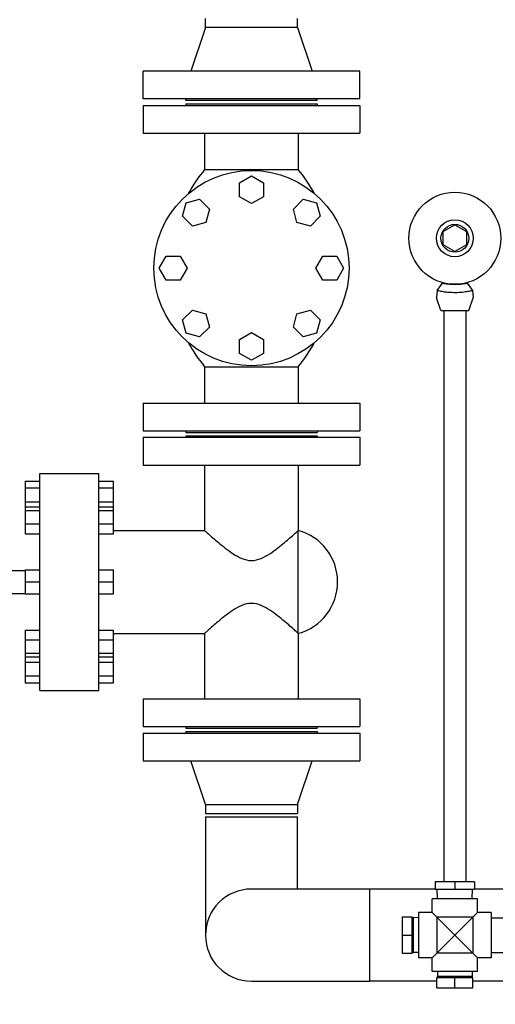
# Model space of a CAD drawing. Header units: inches. Extents: x 24 to 1128, y -74 to 748.
# Tile 491 of 557: x 442 to 460, y 579 to 616. Entities that reach past the tile are written whole.
import ezdxf

# ---------------------------------------------------------------- set-up
doc = ezdxf.new("R2010")
doc.units = ezdxf.units.IN
doc.header["$LTSCALE"] = 32
doc.header["$MEASUREMENT"] = 0
doc.layers.add('Dimension (ANSI)', color=7, linetype='Continuous', lineweight=25)
doc.layers.add('Visible (ANSI)', color=7, linetype='Continuous', lineweight=30)
doc.styles.add('Note Text (ANSI)', font='tahoma.ttf')
doc.dimstyles.new('Architectural (ANSI)', dxfattribs={"dimscale": 32, "dimtxt": 0.125, "dimasz": 0.098425, "dimexe": 0.125, "dimexo": 0.0625, "dimgap": 0.031496, "dimtad": 0, "dimtih": 1, "dimtoh": 1, "dimdec": 4, "dimrnd": 1e-08, "dimzin": 3, "dimdsep": 46, "dimlunit": 4, "dimtxsty": 'Note Text (ANSI)', "dimcen": 0.09, "dimdle": 0.393701, "dimclrd": 256, "dimclre": 256, "dimclrt": 256, "dimadec": 0, "dimazin": 3, "dimtfac": 0.96, "dimtofl": 0, "dimtmove": 0, "dimatfit": 3, "dimfxl": 1, "dimfrac": 2, "dimtolj": 1, "dimtzin": 12, "dimlwd": -1, "dimlwe": -1, "dimarcsym": 0})

# ---------------------------------------------------------------- blocks, each defined once
blk = doc.blocks.new('*D22')
at = {"layer": 'Defpoints', "color": 0, "transparency": 16777216}
for p in [(449.636, 707.273), (363.012, 481.711), (485.539, 481.711)]:
    blk.add_point(p, dxfattribs=at)
at = {"layer": 'Dimension (ANSI)', "transparency": 16777216}
for p, q in [((447.636, 707.273), (359.012, 707.273)), ((363.012, 704.123), (363.012, 605.025)), ((363.012, 484.861), (363.012, 597.959)), ((483.539, 481.711), (359.012, 481.711))]:
    blk.add_line(p, q, dxfattribs=at)
for points in [[(362.488, 704.123), (363.537, 704.123), (363.012, 707.273)], [(362.488, 484.861), (363.537, 484.861), (363.012, 481.711)]]:
    blk.add_solid(points, dxfattribs=at)
at = {"layer": 'Dimension (ANSI)', "transparency": 16777216, "insert": (349.864, 604.017), "char_height": 4, "attachment_point": 1, "style": 'Note Text (ANSI)'}
blk.add_mtext('\\A1;18\'-9 9/16"', dxfattribs=at)

msp = doc.modelspace()

# ---------------------------------------------------------------- linework, layer by layer
at = {"layer": 'Visible (ANSI)'}
for p, q in [((448.91905, 616.04391), (448.91905, 616.38391)), ((452.41905, 616.04391), (452.41905, 616.38391)), ((448.91905, 616.04391), (448.35905, 614.38391)), ((452.41905, 616.04391), (448.91905, 616.04391)), ((452.41905, 616.04391), (452.97905, 614.38391)), ((454.79405, 614.38391), (446.54405, 614.38391)), ((446.54405, 613.32391), (446.54405, 614.38391)), ((454.79405, 613.32391), (454.79405, 614.38391)), ((454.79405, 613.32391), (446.54405, 613.32391)), ((446.54405, 613.07891), (454.79405, 613.07891)), ((446.54405, 613.07891), (446.54405, 612.01891)), ((448.16905, 613.26391), (448.16905, 613.32391)), ((453.16905, 613.26391), (448.16905, 613.26391)), ((448.16905, 613.13891), (453.16905, 613.13891)), ((448.16905, 613.13891), (448.16905, 613.07891)), ((453.16905, 613.26391), (453.16905, 613.32391)), ((453.16905, 613.13891), (453.16905, 613.07891)), ((454.79405, 613.07891), (454.79405, 612.01891)), ((446.54405, 612.01891), (454.79405, 612.01891)), ((448.88905, 612.01891), (448.88905, 610.63891)), ((452.44905, 612.01891), (452.44905, 610.63891)), ((448.88905, 610.63891), (452.44905, 610.63891)), ((450.21179, 610.13191), (450.66905, 610.39591)), ((450.66905, 610.39591), (451.12631, 610.13191)), ((450.21179, 609.60391), (450.21179, 610.13191)), ((451.12631, 610.13191), (451.12631, 609.60391)), ((448.05257, 608.85873), (448.18923, 609.36874)), ((448.18923, 609.36874), (448.69924, 609.50539)), ((448.69924, 609.50539), (449.07259, 609.13204)), ((450.66905, 609.33991), (450.21179, 609.60391)), ((451.12631, 609.60391), (450.66905, 609.33991)), ((452.26552, 609.13204), (452.63887, 609.50539)), ((452.63887, 609.50539), (453.14888, 609.36874)), ((453.14888, 609.36874), (453.28553, 608.85873)), ((448.42593, 608.48538), (448.05257, 608.85873)), ((449.07259, 609.13204), (448.93593, 608.62203)), ((452.40217, 608.62203), (452.26552, 609.13204)), ((453.28553, 608.85873), (452.91218, 608.48538)), ((448.93593, 608.62203), (448.42593, 608.48538)), ((452.91218, 608.48538), (452.40217, 608.62203)), ((457.96825, 608.27795), (458.40825, 608.53198)), ((458.40825, 608.53198), (458.84825, 608.27795)), ((457.96825, 607.76988), (457.96825, 608.27795)), ((458.84825, 608.27795), (458.84825, 607.76988)), ((458.40825, 607.51585), (457.96825, 607.76988)), ((458.84825, 607.76988), (458.40825, 607.51585)), ((447.16205, 606.88891), (447.42605, 607.34617)), ((447.42605, 607.34617), (447.95405, 607.34617)), ((447.95405, 607.34617), (448.21805, 606.88891)), ((453.12005, 606.88891), (453.38405, 607.34617)), ((453.38405, 607.34617), (453.91205, 607.34617)), ((453.91205, 607.34617), (454.17605, 606.88891)), ((447.42605, 606.43165), (447.16205, 606.88891)), ((448.21805, 606.88891), (447.95405, 606.43165)), ((453.38405, 606.43165), (453.12005, 606.88891)), ((454.17605, 606.88891), (453.91205, 606.43165)), ((447.95405, 606.43165), (447.42605, 606.43165)), ((453.91205, 606.43165), (453.38405, 606.43165)), ((457.73205, 606.03679), (457.93576, 606.3184)), ((458.88074, 606.3184), (459.08445, 606.03679)), ((457.73205, 606.03679), (457.70527, 605.77679)), ((459.08445, 606.03679), (459.11123, 605.77679)), ((457.87925, 605.27391), (457.70672, 605.76458)), ((458.93725, 605.27391), (459.10978, 605.76458)), ((448.05257, 604.9191), (448.42593, 605.29245)), ((448.42593, 605.29245), (448.93593, 605.15579)), ((448.93593, 605.15579), (449.07259, 604.64579)), ((452.26552, 604.64579), (452.40217, 605.15579)), ((452.40217, 605.15579), (452.91218, 605.29245)), ((452.91218, 605.29245), (453.28553, 604.9191)), ((457.87925, 605.27391), (458.93725, 605.27391)), ((457.98825, 605.27391), (457.98825, 583.54565)), ((458.82825, 605.27391), (458.82825, 583.54565)), ((448.18923, 604.40909), (448.05257, 604.9191)), ((453.28553, 604.9191), (453.14888, 604.40909)), ((448.69924, 604.27243), (448.18923, 604.40909)), ((449.07259, 604.64579), (448.69924, 604.27243)), ((450.21179, 604.17391), (450.66905, 604.43791)), ((450.66905, 604.43791), (451.12631, 604.17391)), ((452.63887, 604.27243), (452.26552, 604.64579)), ((453.14888, 604.40909), (452.63887, 604.27243)), ((450.21179, 603.64591), (450.21179, 604.17391)), ((451.12631, 604.17391), (451.12631, 603.64591)), ((450.66905, 603.38191), (450.21179, 603.64591)), ((451.12631, 603.64591), (450.66905, 603.38191)), ((448.88905, 603.13891), (452.44905, 603.13891)), ((448.88905, 603.13891), (448.88905, 601.75891)), ((452.44905, 603.13891), (452.44905, 601.75891)), ((446.54405, 601.75891), (454.79405, 601.75891)), ((446.54405, 601.75891), (446.54405, 600.69891)), ((454.79405, 601.75891), (454.79405, 600.69891)), ((446.54405, 600.69891), (454.79405, 600.69891)), ((448.16905, 600.69891), (448.16905, 600.63891)), ((448.16905, 600.63891), (453.16905, 600.63891)), ((453.16905, 600.69891), (453.16905, 600.63891)), ((446.54405, 600.45391), (454.79405, 600.45391)), ((446.54405, 600.45391), (446.54405, 599.39391)), ((448.16905, 600.51391), (453.16905, 600.51391)), ((448.16905, 600.51391), (448.16905, 600.45391)), ((453.16905, 600.51391), (453.16905, 600.45391)), ((454.79405, 600.45391), (454.79405, 599.39391)), ((446.54405, 599.39391), (454.79405, 599.39391)), ((448.88905, 599.39391), (448.88905, 596.91191)), ((452.44905, 599.39391), (452.44905, 596.91191)), ((442.06405, 598.79191), (442.62405, 598.79191)), ((442.06405, 598.79191), (442.06405, 598.52791)), ((442.62405, 590.82891), (442.62405, 599.07891)), ((442.62405, 599.07891), (444.86405, 599.07891)), ((444.86405, 590.82891), (444.86405, 599.07891)), ((444.86405, 598.79191), (445.42405, 598.79191)), ((445.42405, 598.52791), (445.42405, 598.79191)), ((442.06405, 598.52791), (442.62405, 598.52791)), ((442.06405, 598.52791), (442.06405, 597.99991)), ((444.86405, 598.52791), (445.42405, 598.52791)), ((445.42405, 597.99991), (445.42405, 598.52791)), ((442.06405, 597.99991), (442.62405, 597.99991)), ((442.06405, 597.99991), (442.06405, 597.80445)), ((444.86405, 597.99991), (445.42405, 597.99991)), ((445.42405, 597.80445), (445.42405, 597.99991)), ((442.06405, 597.80445), (442.62405, 597.80445)), ((442.06405, 597.80445), (442.06405, 597.66779)), ((442.06405, 597.66779), (442.62405, 597.66779)), ((442.06405, 597.66779), (442.06405, 597.15778)), ((444.86405, 597.80445), (445.42405, 597.80445)), ((444.86405, 597.66779), (445.42405, 597.66779)), ((445.42405, 597.66779), (445.42405, 597.80445)), ((445.42405, 597.15778), (445.42405, 597.66779)), ((442.06405, 597.15778), (442.62405, 597.15778)), ((442.06405, 597.15778), (442.06405, 596.78443)), ((444.86405, 597.15778), (445.42405, 597.15778)), ((445.42405, 596.78443), (445.42405, 597.15778)), ((445.42405, 596.91191), (448.88905, 596.91191)), ((452.44905, 592.99591), (452.44905, 596.91191)), ((442.06405, 596.78443), (442.62405, 596.78443)), ((444.86405, 596.78443), (445.42405, 596.78443)), ((433.23905, 595.39391), (442.06405, 595.39391)), ((442.06405, 595.41117), (442.62405, 595.41117)), ((442.06405, 595.41117), (442.06405, 594.95391)), ((444.86405, 595.41117), (445.42405, 595.41117)), ((445.42405, 594.95391), (445.42405, 595.41117)), ((442.06405, 594.95391), (442.62405, 594.95391)), ((442.06405, 594.95391), (442.06405, 594.49665)), ((444.86405, 594.95391), (445.42405, 594.95391)), ((445.42405, 594.49665), (445.42405, 594.95391)), ((433.23905, 594.51391), (442.06405, 594.51391)), ((442.06405, 594.49665), (442.62405, 594.49665)), ((444.86405, 594.49665), (445.42405, 594.49665)), ((442.06405, 593.1234), (442.62405, 593.1234)), ((442.06405, 593.1234), (442.06405, 592.75005)), ((444.86405, 593.1234), (445.42405, 593.1234)), ((445.42405, 592.75005), (445.42405, 593.1234)), ((445.42405, 592.99591), (448.88905, 592.99591)), ((448.88905, 592.99591), (448.88905, 590.51391)), ((452.44905, 592.99591), (452.44905, 590.51391)), ((442.06405, 592.75005), (442.62405, 592.75005)), ((442.06405, 592.75005), (442.06405, 592.24004)), ((444.86405, 592.75005), (445.42405, 592.75005)), ((445.42405, 592.24004), (445.42405, 592.75005)), ((442.06405, 592.24004), (442.62405, 592.24004)), ((442.06405, 592.24004), (442.06405, 592.10338)), ((442.06405, 592.10338), (442.62405, 592.10338)), ((442.06405, 592.10338), (442.06405, 591.90791)), ((444.86405, 592.24004), (445.42405, 592.24004)), ((444.86405, 592.10338), (445.42405, 592.10338)), ((445.42405, 592.10338), (445.42405, 592.24004)), ((445.42405, 591.90791), (445.42405, 592.10338)), ((442.06405, 591.90791), (442.62405, 591.90791)), ((442.06405, 591.90791), (442.06405, 591.37991)), ((444.86405, 591.90791), (445.42405, 591.90791)), ((445.42405, 591.37991), (445.42405, 591.90791)), ((442.06405, 591.37991), (442.62405, 591.37991)), ((442.06405, 591.37991), (442.06405, 591.11591)), ((444.86405, 591.37991), (445.42405, 591.37991)), ((445.42405, 591.11591), (445.42405, 591.37991)), ((442.06405, 591.11591), (442.62405, 591.11591)), ((444.86405, 591.11591), (445.42405, 591.11591)), ((442.62405, 590.82891), (444.86405, 590.82891)), ((446.54405, 590.51391), (454.79405, 590.51391)), ((446.54405, 590.51391), (446.54405, 589.45391)), ((454.79405, 590.51391), (454.79405, 589.45391)), ((446.54405, 589.45391), (454.79405, 589.45391)), ((448.16905, 589.45391), (448.16905, 589.39391)), ((448.16905, 589.39391), (453.16905, 589.39391)), ((453.16905, 589.45391), (453.16905, 589.39391)), ((446.54405, 589.20891), (454.79405, 589.20891)), ((446.54405, 589.20891), (446.54405, 588.14891)), ((448.16905, 589.26891), (453.16905, 589.26891)), ((448.16905, 589.26891), (448.16905, 589.20891)), ((453.16905, 589.26891), (453.16905, 589.20891)), ((454.79405, 589.20891), (454.79405, 588.14891)), ((446.54405, 588.14891), (454.79405, 588.14891)), ((448.91905, 586.48891), (448.35905, 588.14891)), ((452.41905, 586.48891), (452.97905, 588.14891)), ((448.91905, 586.48891), (452.41905, 586.48891)), ((448.91905, 586.48891), (448.91905, 586.14891)), ((452.41905, 586.48891), (452.41905, 586.14891)), ((448.91905, 586.14891), (452.41905, 586.14891)), ((448.91905, 586.02391), (452.41905, 586.02391)), ((448.91905, 586.02391), (448.91905, 581.52391)), ((452.41905, 583.27391), (452.41905, 586.02391)), ((457.66022, 583.54565), (457.66022, 583.27006)), ((458.40825, 583.54565), (457.66022, 583.54565)), ((458.40825, 583.54565), (458.40825, 583.27006)), ((459.15628, 583.54565), (458.40825, 583.54565)), ((459.15628, 583.54565), (459.15628, 583.27006)), ((455.16905, 583.27391), (450.66905, 583.27391)), ((455.16905, 579.77391), (455.16905, 583.27391)), ((455.16905, 579.77391), (455.16905, 583.27391)), ((457.66022, 583.27391), (455.16905, 583.27391)), ((457.66022, 583.27006), (458.40825, 583.27006)), ((457.7509, 582.90391), (457.73946, 583.27006)), ((458.40825, 583.27006), (459.15628, 583.27006)), ((459.0656, 582.90391), (459.07704, 583.27006)), ((464.16905, 583.27391), (459.15628, 583.27391)), ((459.26925, 582.90391), (457.54725, 582.90391)), ((457.54725, 582.38491), (457.54725, 582.90391)), ((459.26925, 582.38491), (459.26925, 582.90391)), ((457.02825, 582.38491), (457.02825, 580.66291)), ((457.54725, 582.38491), (457.02825, 582.38491)), ((457.72425, 582.20791), (457.54725, 582.38491)), ((459.26925, 582.38491), (459.09225, 582.20791)), ((459.78825, 582.38491), (459.26925, 582.38491)), ((459.78825, 582.38491), (459.78825, 580.66291)), ((456.39825, 582.21391), (456.77825, 582.21391)), ((456.39825, 582.21391), (456.39825, 581.52391)), ((456.77825, 581.52391), (456.77825, 582.21391)), ((456.77825, 582.18728), (456.83159, 582.18728)), ((456.83159, 580.86054), (456.83159, 582.18728)), ((457.02825, 582.18114), (456.83159, 582.18728)), ((457.72425, 582.20791), (457.72425, 580.83991)), ((458.40825, 581.52391), (457.72425, 582.20791)), ((459.09225, 582.20791), (457.72425, 582.20791)), ((459.09225, 582.20791), (458.40825, 581.52391)), ((459.09225, 582.20791), (459.09225, 580.83991)), ((459.78825, 582.18141), (472.63724, 582.18141)), ((456.39825, 581.52391), (456.77825, 581.52391)), ((456.39825, 581.52391), (456.39825, 580.83391)), ((456.77825, 580.83391), (456.77825, 581.52391)), ((457.72425, 580.83991), (458.40825, 581.52391)), ((458.40825, 581.52391), (459.09225, 580.83991)), ((456.39825, 580.83391), (456.77825, 580.83391)), ((456.77825, 580.86054), (456.83159, 580.86054)), ((457.02825, 580.86669), (456.83159, 580.86054)), ((457.54725, 580.66291), (457.72425, 580.83991)), ((459.09225, 580.83991), (457.72425, 580.83991)), ((459.09225, 580.83991), (459.26925, 580.66291)), ((459.78825, 580.86641), (472.63724, 580.86641)), ((457.54725, 580.66291), (457.02825, 580.66291)), ((457.54725, 580.14391), (457.54725, 580.66291)), ((459.78825, 580.66291), (459.26925, 580.66291)), ((459.26925, 580.14391), (459.26925, 580.66291)), ((459.26925, 580.14391), (457.54725, 580.14391)), ((457.75103, 580.14391), (457.74488, 579.94726)), ((459.06548, 580.14391), (459.07162, 579.94726)), ((450.66905, 579.77391), (455.16905, 579.77391)), ((457.71825, 579.77391), (455.16905, 579.77391)), ((458.40825, 579.89391), (457.71825, 579.89391)), ((457.71825, 579.51391), (457.71825, 579.89391)), ((459.07162, 579.94726), (457.74488, 579.94726)), ((457.74488, 579.89391), (457.74488, 579.94726)), ((459.09825, 579.89391), (458.40825, 579.89391)), ((458.40825, 579.51391), (458.40825, 579.89391)), ((459.07162, 579.89391), (459.07162, 579.94726)), ((459.09825, 579.51391), (459.09825, 579.89391)), ((464.16905, 579.77391), (459.09825, 579.77391)), ((457.71825, 579.51391), (458.40825, 579.51391)), ((458.40825, 579.51391), (459.09825, 579.51391))]:
    msp.add_line(p, q, dxfattribs=at)
for centre, radius in [((450.66905, 606.88891), 3.7125), ((458.40825, 608.02391), 1.75), ((458.40825, 608.02391), 0.70312), ((458.40825, 608.02391), 0.529)]:
    msp.add_circle(centre, radius, dxfattribs=at)
for centre, radius, start, end in [((453.44425, 606.88891), 5.9002, 140.537564, 151.322719), ((447.89386, 606.88891), 5.9002, 28.677281, 39.462436), ((457.73325, 605.77391), 0.02812, 174.119464, 199.373004), ((459.08325, 605.77391), 0.02812, 340.626996, 5.880536), ((453.44425, 606.88891), 5.9002, 208.677281, 219.462436), ((447.89386, 606.88891), 5.9002, 320.537564, 331.322719), ((451.92113, 594.95391), 2.02792, 285.089427, 74.910573), ((450.66905, 581.52391), 1.75, 90, 270), ((450.66905, 581.52391), 1.75, 90, 270)]:
    msp.add_arc(centre, radius, start, end, dxfattribs=at)
for points, knots in [([(457.93576, 606.3184), (457.93576, 606.3184), (457.93635, 606.31829), (457.94274, 606.31708), (457.95938, 606.31388), (458.01159, 606.30505), (458.04543, 606.29972), (458.13199, 606.28861), (458.1856, 606.28305), (458.29239, 606.2761), (458.34345, 606.27422), (458.39933, 606.27393), (458.40379, 606.27391), (458.40825, 606.27391)], [5.5811994, 5.5811994, 5.5811994, 5.5811994, 5.6819407, 5.6819407, 6.1268468, 6.1268468, 6.54396476, 6.54396476, 7.01498724, 7.01498724, 7.40697851, 7.40697851, 7.44096537, 7.44096537, 7.44096537, 7.44096537]), ([(458.40825, 606.27391), (458.45703, 606.27391), (458.50571, 606.27536), (458.61017, 606.28132), (458.66401, 606.28642), (458.75793, 606.29774), (458.797, 606.30377), (458.85384, 606.31328), (458.87163, 606.31668), (458.87985, 606.31823), (458.88074, 606.3184), (458.88074, 606.31839)], [0, 0, 0, 0, 0.37173145, 0.37173145, 0.8320019, 0.8320019, 1.29104799, 1.29104799, 1.73574961, 1.73574961, 1.8600549, 1.8600549, 1.8600549, 1.8600549]), ([(459.08445, 606.03676), (459.08446, 606.03675), (459.0771, 606.03486), (459.03965, 606.02554), (458.99958, 606.01577), (458.89044, 605.99413), (458.82254, 605.98259), (458.66911, 605.96439), (458.58561, 605.95779), (458.41484, 605.9525), (458.32984, 605.95358), (458.16608, 605.96263), (458.08914, 605.97047), (457.9533, 605.98922), (457.89524, 605.9999), (457.8126, 606.01709), (457.78394, 606.02388), (457.74549, 606.03329), (457.73486, 606.03606), (457.73254, 606.03666), (457.73221, 606.03674), (457.73205, 606.03679), (457.73205, 606.03679)], [5.53522995, 5.53522995, 5.53522995, 5.53522995, 5.98211584, 5.98211584, 6.68001819, 6.68001819, 7.36987131, 7.36987131, 8.03958684, 8.03958684, 8.6842795, 8.6842795, 9.32724605, 9.32724605, 9.96088165, 9.96088165, 10.4645359, 10.4645359, 10.93791123, 10.93791123, 10.93791123, 11.00385261, 11.00385261, 11.00385261, 11.00385261]), ([(448.88905, 596.91191), (448.88905, 596.91191), (448.90143, 596.90064), (448.95067, 596.85605), (448.98751, 596.82274), (449.08143, 596.73871), (449.13858, 596.68791), (449.26652, 596.5761), (449.33729, 596.51513), (449.48974, 596.38719), (449.57777, 596.31505), (449.76664, 596.16888), (449.8674, 596.09479), (450.0782, 595.95793), (450.18777, 595.89518), (450.41794, 595.80091), (450.53859, 595.76961), (450.79952, 595.76961), (450.92016, 595.80091), (451.15034, 595.89518), (451.2599, 595.95793), (451.47071, 596.09479), (451.57147, 596.16888), (451.76034, 596.31505), (451.84837, 596.38719), (452.00082, 596.51513), (452.07159, 596.5761), (452.19952, 596.68791), (452.25668, 596.73871), (452.3506, 596.82274), (452.38744, 596.85605), (452.43668, 596.90064), (452.44905, 596.91191), (452.44905, 596.91191)], [38.20676081, 38.20676081, 38.20676081, 38.20676081, 39.12296647, 39.12296647, 40.03917212, 40.03917212, 40.95537778, 40.95537778, 41.87158343, 41.87158343, 42.86571582, 42.86571582, 43.8598482, 43.8598482, 44.85398059, 44.85398059, 45.84811297, 45.84811297, 46.84224536, 46.84224536, 47.83637774, 47.83637774, 48.83051013, 48.83051013, 49.82464251, 49.82464251, 50.74084817, 50.74084817, 51.65705382, 51.65705382, 52.57325948, 52.57325948, 53.48946514, 53.48946514, 53.48946514, 53.48946514]), ([(452.44905, 592.99591), (452.44905, 592.99591), (452.43668, 593.00718), (452.38744, 593.05178), (452.3506, 593.08509), (452.25668, 593.16912), (452.19952, 593.21992), (452.07159, 593.33172), (452.00082, 593.3927), (451.84837, 593.52064), (451.76034, 593.59278), (451.57147, 593.73895), (451.47071, 593.81304), (451.2599, 593.9499), (451.15034, 594.01265), (450.92016, 594.10692), (450.79952, 594.13821), (450.53859, 594.13821), (450.41794, 594.10692), (450.18777, 594.01265), (450.0782, 593.9499), (449.8674, 593.81304), (449.76664, 593.73895), (449.57777, 593.59278), (449.48974, 593.52064), (449.33729, 593.3927), (449.26652, 593.33172), (449.13858, 593.21992), (449.08143, 593.16912), (448.98751, 593.08509), (448.95067, 593.05178), (448.90143, 593.00718), (448.88905, 592.99591), (448.88905, 592.99591)], [7.64135216, 7.64135216, 7.64135216, 7.64135216, 8.55755782, 8.55755782, 9.47376347, 9.47376347, 10.38996913, 10.38996913, 11.30617479, 11.30617479, 12.30030717, 12.30030717, 13.29443955, 13.29443955, 14.28857194, 14.28857194, 15.28270432, 15.28270432, 16.27683671, 16.27683671, 17.27096909, 17.27096909, 18.26510148, 18.26510148, 19.25923386, 19.25923386, 20.17543952, 20.17543952, 21.09164518, 21.09164518, 22.00785083, 22.00785083, 22.92405649, 22.92405649, 22.92405649, 22.92405649])]:
    msp.add_open_spline(points, degree=3, knots=knots, dxfattribs=at)

# ---------------------------------------------------------------- dimensions: what is measured, and where the dimension line sits
at = {"layer": 'Dimension (ANSI)'}
dim = msp.add_linear_dim(base=(363.01247, 481.71141), p1=(449.63555, 707.27291), p2=(485.53905, 481.71141), angle=270, dimstyle='Architectural (ANSI)', override={"dimgap": 0.031496, "dimdec": 4, "dimlfac": 1, "dimtol": 0, "dimlim": 0, "dimtp": 0, "dimtm": 0, "dimtdec": 2, "dimatfit": 1}, dxfattribs=at)
dim.commit()
dim.dimension.update_dxf_attribs({"geometry": '*D22', "text_midpoint": (363.01247, 601.49216), "dimtype": 160})

doc.saveas('drawing.dxf')
